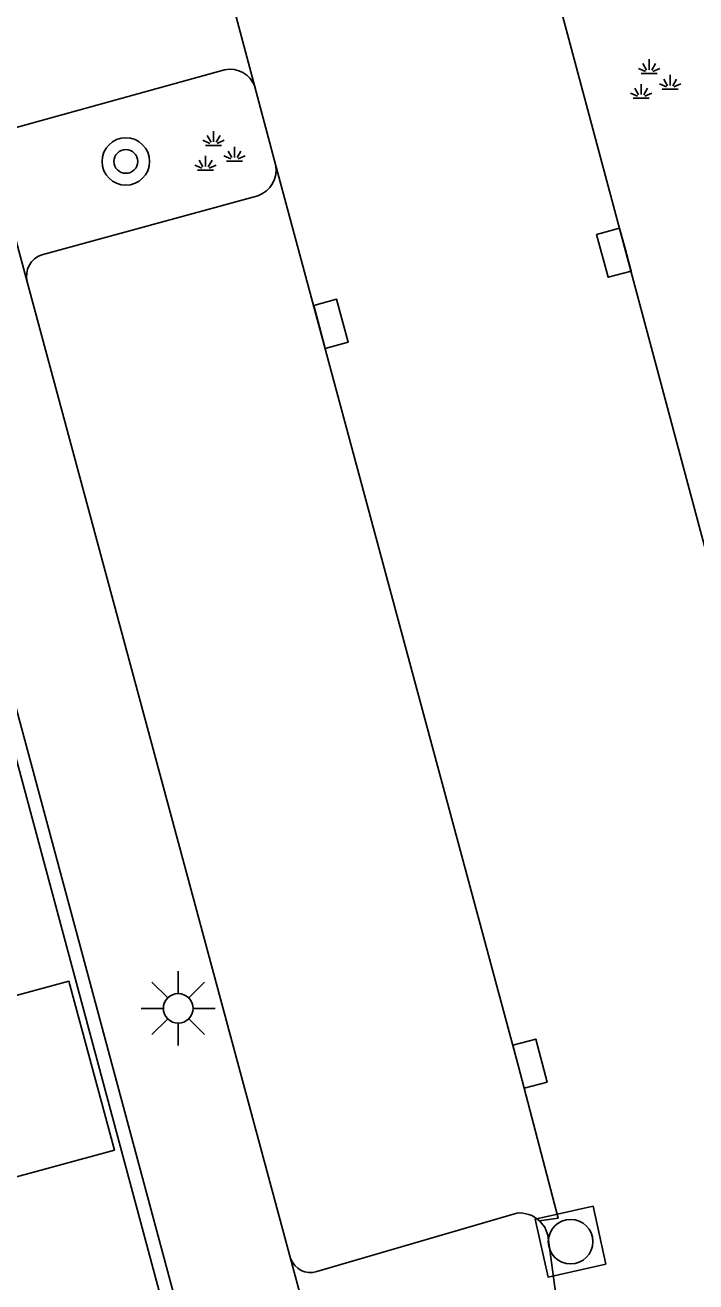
# Model space of a CAD drawing. Extents: x 125000 to 129004, y 397500 to 399008.
# Drawn here: x 127112.34 to 127123.64, y 398875.81 to 398896.99 of the extents above; entities that cross this region are included whole.
import ezdxf

# ---------------------------------------------------------------- set-up
doc = ezdxf.new("R2010")
doc.units = 0
for name, color, linetype in [('gg-afsc-hekwerk', 7, 'Continuous'), ('gg-bbg-bijgebouw', 7, 'Continuous'), ('gg-knt-verharding', 7, 'Continuous'), ('gg-knt-verharding nz', 7, 'Continuous'), ('gt-symb-boom', 7, 'Continuous'), ('gt-symb-groenvak', 7, 'Continuous'), ('gt-symb-kolk', 7, 'Continuous'), ('gt-symb-lichtmast', 7, 'Continuous'), ('gt-symb-rioolschacht', 7, 'Continuous')]:
    doc.layers.add(name, color=color, linetype=linetype)

# ---------------------------------------------------------------- blocks, each defined once
blk = doc.blocks.new('gt0-RS')
at = {"layer": 'gt-symb-rioolschacht'}
blk.add_lwpolyline([(-0.5, -0.5), (0.5, -0.5), (0.5, 0.5), (-0.5, 0.5)], close=True, dxfattribs=at)
blk.add_circle((0, 0), 0.375, dxfattribs=at)
blk = doc.blocks.new('gt0-KOLK')
at = {"layer": 'gt-symb-kolk'}
blk.add_lwpolyline([(0, 0), (0.375, 0), (0.375, 0.4), (-0.375, 0.4), (-0.375, 0), (0, 0)], dxfattribs=at)
blk = doc.blocks.new('gt0-LMAST')
at = {"layer": 'gt-symb-lichtmast'}
for p, q in [((-0.182, 0.173), (-0.447, 0.438)), ((-0.005, 0.246), (-0.005, 0.621)), ((0.172, 0.173), (0.437, 0.438)), ((-0.255, -0.004), (-0.63, -0.004)), ((-0.182, -0.181), (-0.447, -0.446)), ((0.437, -0.446), (0.172, -0.181)), ((0.245, -0.004), (0.62, -0.004)), ((-0.005, -0.254), (-0.005, -0.629))]:
    blk.add_line(p, q, dxfattribs=at)
blk.add_circle((-0.005, -0.004), 0.25, dxfattribs=at)
blk = doc.blocks.new('gt0-GRVAK')
at = {"layer": 'gt-symb-groenvak'}
for p, q in [((-0.11, 0.189), (-0.228, 0.24)), ((-0.091, 0.211), (-0.156, 0.322)), ((-0.047, 0.214), (-0.047, 0.393)), ((-0.004, 0.211), (0.061, 0.322)), ((0.015, 0.189), (0.133, 0.24)), ((-0.182, 0.153), (0.088, 0.153)), ((0.262, -0.052), (0.197, 0.059)), ((0.305, -0.049), (0.305, 0.13)), ((0.349, -0.052), (0.414, 0.059)), ((-0.245, -0.228), (-0.363, -0.177)), ((-0.226, -0.206), (-0.291, -0.095)), ((-0.183, -0.203), (-0.183, -0.024)), ((-0.139, -0.206), (-0.074, -0.095)), ((-0.12, -0.228), (-0.002, -0.177)), ((0.243, -0.074), (0.125, -0.023)), ((0.17, -0.11), (0.441, -0.11)), ((0.368, -0.074), (0.486, -0.023)), ((-0.318, -0.264), (-0.047, -0.264))]:
    blk.add_line(p, q, dxfattribs=at)
blk = doc.blocks.new('gt0-BOOM')
at = {"layer": 'gt-symb-boom'}
for radius in [0.4, 0.2]:
    blk.add_circle((0, 0), radius, dxfattribs=at)

msp = doc.modelspace()

# ---------------------------------------------------------------- linework, layer by layer
at = {"layer": 'gg-afsc-hekwerk'}
msp.add_lwpolyline([(127095.372, 398923.206), (127101.406, 398924.795), (127115.44, 398872.534), (127106.971, 398870.287)], dxfattribs=at)
at = {"layer": 'gg-bbg-bijgebouw'}
msp.add_lwpolyline([(127111.819, 398877.481), (127113.846, 398878.029), (127113.076, 398880.877), (127111.049, 398880.329), (127111.819, 398877.481)], dxfattribs=at)
at = {"layer": 'gg-knt-verharding'}
for p, q in [((127120.843, 398899.225), (127124.722, 398884.709)), ((127115.702, 398896.235), (127112.089, 398895.237)), ((127116.558, 398894.639), (127116.215, 398895.949)), ((127111.624, 398895.457), (127112.375, 398892.665)), ((127112.623, 398893.121), (127116.263, 398894.115)), ((127112.375, 398892.665), (127116.815, 398876.205)), ((127120.624, 398876.968), (127117.256, 398875.986)), ((127117.688, 398872.952), (127116.815, 398876.205))]:
    msp.add_line(p, q, dxfattribs=at)
for points in [[(127115.943, 398871.524), (127101.568, 398924.996), (127095.347, 398923.298)], [(127121.205, 398874.02), (127121.285, 398874.783), (127121.289, 398875.55), (127121.151, 398876.6), (127121.096, 398876.73), (127121.006, 398876.84)]]:
    msp.add_lwpolyline(points, dxfattribs=at)
for centre, radius, start, end in [((127115.796, 398895.8), 0.445, 19.5577, 102.1626), ((127116.122, 398894.54), 0.448, 288.4171, 12.8259), ((127112.755, 398892.754), 0.39, 109.7732, 193.1469), ((127120.673, 398876.481), 0.49, 47.1994, 95.7508), ((127117.147, 398876.319), 0.351, 199.0398, 288.1423)]:
    msp.add_arc(centre, radius, start, end, dxfattribs=at)
at = {"layer": 'gg-knt-verharding nz'}
msp.add_line((127116.215, 398895.949), (127112.177, 398911.006), dxfattribs=at)
msp.add_lwpolyline([(127121.006, 398876.84), (127121.324, 398876.882), (127120.653, 398879.438), (127116.558, 398894.639)], dxfattribs=at)

# ---------------------------------------------------------------- block references
at = {"layer": 'gt-symb-boom'}
msp.add_blockref('gt0-BOOM', (127114.039, 398894.692), dxfattribs=at)
at = {"layer": 'gt-symb-groenvak'}
for p in [(127122.904, 398896.021), (127115.565, 398894.808)]:
    msp.add_blockref('gt0-GRVAK', p, dxfattribs=at)
at = {"layer": 'gt-symb-kolk'}
for p, rotation in [((127122.455, 398893.205), 104.9875619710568), ((127117.302, 398891.904), -74.95578679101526), ((127120.653, 398879.438), -75.29833024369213)]:
    msp.add_blockref('gt0-KOLK', p, dxfattribs=dict(at, rotation=rotation))
at = {"layer": 'gt-symb-lichtmast'}
msp.add_blockref('gt0-LMAST', (127114.926, 398880.424), dxfattribs=at)
at = {"layer": 'gt-symb-rioolschacht', "rotation": 102.48591772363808}
msp.add_blockref('gt0-RS', (127121.532, 398876.488), dxfattribs=at)

doc.saveas('drawing.dxf')
